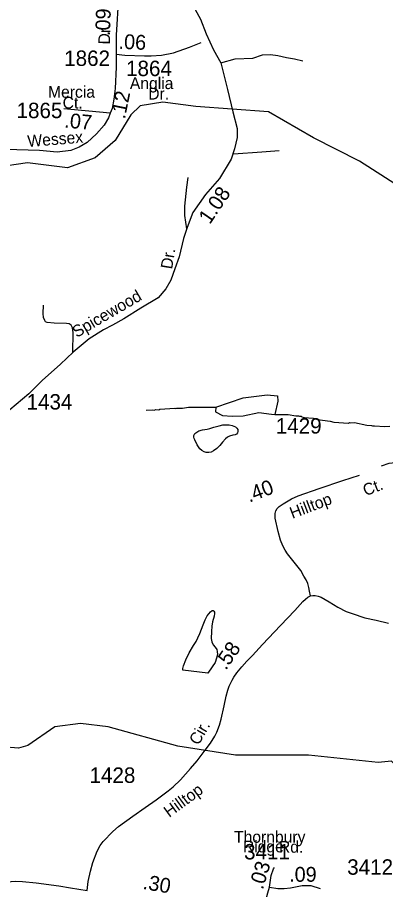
# Model space of a CAD drawing. Extents: x 1547597 to 1699558, y 810033 to 920809.
# Drawn here: x 1597844 to 1600829, y 866479 to 873547 of the extents above; entities that cross this region are included whole.
import ezdxf

# ---------------------------------------------------------------- set-up
doc = ezdxf.new("R2010")
doc.units = 0
for name, color, linetype in [('Exist Hydrographic Creek Single Shore', 7, 'Continuous'), ('Exist Hydrographic Misc Water Feature', 7, 'Continuous'), ('Exist Road Non-System Type 51', 7, 'Continuous'), ('Exist Road Secondary Mileage Hundredths English Label', 7, 'Continuous'), ('Exist Road Secondary Type 51 Attributed', 7, 'Continuous'), ('Exist Road Secondary Type 51 Label', 7, 'Continuous'), ('Exist Road Secondary Type 51 Number Label', 7, 'Continuous')]:
    doc.layers.add(name, color=color, linetype=linetype)

msp = doc.modelspace()

# ---------------------------------------------------------------- linework, layer by layer
at = {"layer": 'Exist Hydrographic Creek Single Shore'}
msp.add_lwpolyline([(1601203.8, 872030.5), (1601038.7, 872110.7), (1600617.6, 872382), (1600244.6, 872570), (1599879.6, 872782.4), (1599289.7, 872825.8), (1599022.6, 872860.8), (1598839.6, 872831.7), (1598763.6, 872757.7), (1598635.7, 872550.2), (1598474.6, 872409.1), (1598248.6, 872328.3), (1597924.6, 872367.6), (1597665.7, 872330.2)], dxfattribs=at)
at = {"layer": 'Exist Hydrographic Misc Water Feature'}
for points in [[(1599452.8, 870387.8), (1599673.4, 870463.7), (1599869.6, 870488.2), (1599952, 870481.5), (1599954.3, 870436.9), (1599932, 870329.8)], [(1598887.5, 870363.6), (1598935.5, 870366.7), (1598951.4, 870364.5), (1598967.4, 870368.3), (1598991.4, 870367.9), (1598999.5, 870371.7), (1599119.6, 870379.7), (1599127.6, 870377.5), (1599135.6, 870381.4), (1599183.6, 870380.6), (1599231.6, 870387.8), (1599452.8, 870387.8), (1599450.6, 870349.9), (1599506.3, 870320.9), (1599586.5, 870314.2), (1599673.4, 870318.7), (1599801.5, 870346.1), (1599905.3, 870331.6), (1599932, 870329.8), (1600038.3, 870328.2), (1600102.1, 870319.2), (1600124.1, 870318.8), (1600130.1, 870314.7), (1600144, 870314.5), (1600150, 870310.3), (1600169.9, 870305.9), (1600241.7, 870298.8), (1600277.5, 870288.2), (1600381.3, 870274.5), (1600409.2, 870268), (1600529, 870259.9), (1600537, 870263.8), (1600545, 870261.6), (1600577, 870263.2), (1600676.7, 870241.5), (1600716.5, 870240.8), (1600724.5, 870236.6), (1600738.6, 870238.4), (1600824.4, 870232.9), (1600864.4, 870234.3)], [(1599298.4, 870187.1), (1599315.6, 870196), (1599344.1, 870204.2), (1599381.7, 870209.1), (1599404.4, 870215.8), (1599435.5, 870227.2), (1599479.6, 870236.8), (1599509.8, 870244), (1599531.8, 870244.8), (1599561.2, 870244.4), (1599586, 870240.4), (1599613.1, 870227.7), (1599624.3, 870218.5), (1599630.5, 870207.6), (1599632.5, 870191.5), (1599628.6, 870180.2), (1599619.4, 870169.7), (1599609.6, 870164.4), (1599590.9, 870160.3), (1599565, 870154.3), (1599548.3, 870145.9), (1599531, 870131.6), (1599507.1, 870105.6), (1599484.8, 870076.4), (1599462, 870054.6), (1599434.9, 870033.5), (1599414.9, 870023.6), (1599396.7, 870021.7), (1599375.3, 870021.4), (1599358.7, 870025.9), (1599338.3, 870036.9), (1599323.6, 870051.5), (1599301.4, 870082.9), (1599283.6, 870122.4), (1599277.3, 870133.7), (1599274.3, 870145.6), (1599275.5, 870160), (1599283.7, 870174.4), (1599298.4, 870187.1)], [(1599190.7, 868290.9), (1599209.5, 868339.8), (1599235.6, 868396.7), (1599272.6, 868456.3), (1599292.1, 868488.8), (1599307.9, 868519.4), (1599322.9, 868554.7), (1599350, 868624.4), (1599365.1, 868666), (1599383.7, 868698.5), (1599408.6, 868730), (1599423.2, 868740.8), (1599430.5, 868740.7), (1599436.8, 868736.1), (1599441.2, 868726), (1599442.9, 868715.1), (1599438.1, 868693.3), (1599425.8, 868648), (1599419.8, 868613.6), (1599416.7, 868569.1), (1599416, 868512.7), (1599421.1, 868486.2), (1599431.7, 868462.4), (1599447.8, 868442.2), (1599460.3, 868423.9), (1599464.7, 868407.5), (1599465.4, 868384.8), (1599459.5, 868354), (1599446.4, 868317.8), (1599424.2, 868282.6), (1599389, 868232.2), (1599185.8, 868257.4), (1599185.9, 868270.1), (1599190.7, 868290.9)], [(1601422.3, 867051.2), (1601292.4, 866991.2), (1601204.1, 867097.9), (1601097.6, 867304.5), (1601011, 867381.2), (1600878.1, 867519.7), (1600769.5, 867509.6), (1600203.6, 867568), (1599611.6, 867566.9), (1599145.6, 867642), (1598580.6, 867797.8), (1598356.6, 867825.4), (1598147.6, 867796.8), (1597928.6, 867647), (1597853.6, 867625.5), (1597719.6, 867634.8), (1597188.6, 867816.2)]]:
    msp.add_lwpolyline(points, dxfattribs=at)
at = {"layer": 'Exist Road Non-System Type 51'}
for points in [[(1598927.6, 873234.8), (1599013.4, 873241.4), (1599109.4, 873258.7), (1599239.8, 873305.5), (1599332.9, 873343.7)], [(1599494.1, 873179.7), (1599610.1, 873211.3), (1599752.4, 873216.6), (1599831.5, 873243), (1599897, 873246.4), (1599956.9, 873238), (1600026.6, 873221.9), (1600089.9, 873211.3), (1600158.4, 873195.5)], [(1599596.7, 872441.6), (1599825.5, 872459), (1599967.4, 872467.9)], [(1599216.4, 871833.6), (1599202.2, 871942), (1599202.1, 872016.4), (1599217.5, 872172.2), (1599228.1, 872250)], [(1598293, 870832.4), (1598294.5, 870994.2), (1598290.8, 871030.3), (1598280.9, 871052.3), (1598263.5, 871063.3), (1598243.1, 871066.7), (1598141.1, 871069.6), (1598085.2, 871073.9), (1598072.1, 871080.8), (1598065.3, 871090.1), (1598055.2, 871115.2), (1598051.9, 871148.2), (1598054.4, 871216.2)], [(1600797.6, 869912), (1600859.7, 869935.5), (1600907.6, 869939.2), (1600949.5, 869932.7), (1601003.3, 869904.4), (1601062.7, 869842), (1601099.5, 869789.5), (1601201, 869644.8), (1601248.6, 869596.4), (1601304.4, 869571.9), (1601420.2, 869550.9), (1601543.8, 869526)]]:
    msp.add_lwpolyline(points, dxfattribs=at)
at = {"layer": 'Exist Road Secondary Type 51 Attributed'}
msp.add_line((1598597.2, 872772.1), (1598218.8, 872806.6), dxfattribs=at)
for points in [[(1598671.5, 873753.2), (1598663.8, 873712.7), (1598643.8, 873402), (1598644.6, 873248.1)], [(1599285.9, 873611.7), (1599328.7, 873531.7), (1599374.3, 873414.6), (1599434.3, 873283.3), (1599494.1, 873179.7), (1599548.2, 872963.8), (1599591.2, 872781.8), (1599625.5, 872647.6), (1599625.5, 872573.4), (1599605.5, 872482), (1599577, 872399.2), (1599482.8, 872242.1), (1599368.6, 872112.2), (1599265.9, 871966.6), (1599220.2, 871843.8), (1599191.7, 871755.3), (1599154.6, 871605.6), (1599120.4, 871508.6), (1599089, 871417.2), (1599046.2, 871348.6), (1598986.2, 871274.4), (1598843.8, 871189.8), (1598707.2, 871104.9), (1598614.6, 871051.6), (1598542.5, 871016.2), (1598425.9, 870943.3), (1598295, 870834.3), (1598192.4, 870737.3), (1598043.4, 870604.5), (1597937.3, 870497.5), (1597783.2, 870366.9)], [(1598644.6, 873248.1), (1598643.7, 873144.2), (1598636.2, 872972.3), (1598625.6, 872884.4), (1598610.9, 872808.5), (1598597.2, 872772.1)], [(1598644.6, 873248.1), (1598715.6, 873241.9), (1598873.8, 873234.8), (1598927.6, 873234.8)], [(1598597.2, 872772.1), (1598582.3, 872732.8), (1598545.9, 872673.1), (1598485.5, 872603.7), (1598408.8, 872534.4), (1598344.6, 872494.9), (1598276.4, 872467.5), (1598166.5, 872454.3), (1598023.1, 872467.6), (1597839.2, 872474.1), (1597667, 872475.8), (1597532, 872475.8), (1597286.4, 872475.8), (1597151.1, 872476.7)], [(1600220.8, 868859.2), (1600213.7, 868897.9), (1600208, 868927.9), (1600199.2, 868958.3), (1600186, 868988.2), (1600167.5, 869019.3), (1600141, 869065.5), (1600034.5, 869200.8), (1600014.2, 869230.7), (1599995.7, 869264.6), (1599977.6, 869309.6), (1599958.2, 869379.6), (1599934, 869488), (1599934, 869525.4), (1599939.7, 869547), (1599949.9, 869567.7), (1599965.7, 869583.1), (1599999.2, 869606.2), (1600065.7, 869645.9), (1600119.9, 869670.1), (1600291.2, 869730), (1600482.9, 869794.7), (1600617.2, 869836.6)], [(1598410.4, 866470.9), (1598416.6, 866544), (1598435.5, 866629.3), (1598454.5, 866698.9), (1598489.7, 866788.9), (1598513.9, 866835.2), (1598539, 866869.1), (1598617.4, 866949.5), (1598664.6, 866989.1), (1598779.1, 867073.9), (1598879.1, 867143.3), (1598968.9, 867205.4), (1599067.6, 867278.7), (1599106.4, 867312.2), (1599165.4, 867367.9), (1599247.8, 867459.6), (1599300.6, 867523.2), (1599367.1, 867607.8), (1599409.4, 867664.4), (1599444.7, 867721.6), (1599460.1, 867754), (1599482.1, 867812.2), (1599495.3, 867860.2), (1599520.4, 867968.3), (1599537.2, 868045.8), (1599550.8, 868095.4), (1599560.9, 868126.7), (1599584.7, 868176.2), (1599599.3, 868201.3), (1599624.4, 868235.7), (1599663.1, 868282.8), (1599704.5, 868329.5), (1599749, 868376.4), (1599832.3, 868464.9), (1599976.3, 868619.3), (1600093, 868740.9), (1600158.7, 868812.7), (1600179.8, 868833.2), (1600198.3, 868848.2), (1600220.8, 868859.2)], [(1600220.8, 868859.2), (1600238.8, 868862.7), (1600259.5, 868862.9), (1600282.9, 868857.9), (1600305.8, 868847.7), (1600372.7, 868809.4), (1600442.8, 868766.5), (1600510.6, 868733.4), (1600558.6, 868714.9), (1600662.1, 868682.3), (1600753, 868662), (1600852, 868637.6)], [(1599887.4, 866498), (1599901.3, 866593.4), (1599919.9, 866647), (1599927.8, 866657.2)], [(1596916.7, 865930.2), (1596990.7, 866002.7), (1597068.9, 866076.3), (1597119.8, 866133.3), (1597185.9, 866198.9), (1597305.7, 866313.9), (1597329, 866335.5), (1597422, 866409.5), (1597456.8, 866434.1), (1597509.2, 866464.1), (1597553.2, 866485.4), (1597646.6, 866517.5), (1597706.1, 866532.8), (1597761.6, 866541.2), (1597794.2, 866544.2), (1597831.6, 866545.6), (1597885.4, 866543.6), (1597995.5, 866533.5), (1598178.7, 866508.3), (1598275.2, 866493.1), (1598410.4, 866470.9)], [(1599857, 866207.4), (1599852.5, 866283.8), (1599859.5, 866390.9), (1599873.4, 866451.4), (1599887.4, 866498)], [(1599887.4, 866498), (1599954.8, 866486.3), (1600006, 866486.3), (1600059.5, 866493.3), (1600152.5, 866511.9), (1600224.6, 866511.9), (1600299, 866488.7)]]:
    msp.add_lwpolyline(points, dxfattribs=at)

# ---------------------------------------------------------------- texts
at = {"layer": 'Exist Road Secondary Mileage Hundredths English Label'}
for s, rotation, p in [('.09', 88.15431, (1598594.3, 873394.7)), ('.06', 357.44429, (1598662.1, 873293.5)), ('.12', 78.31745, (1598714.7, 872718.5)), ('.07', 354.79433, (1598220.7, 872655.2)), ('1.08', 56.04339, (1599403.9, 871864.3)), ('.40', 20.84629, (1599724.3, 869614.3)), ('.58', 55.73468, (1599534.3, 868251)), ('.03', 73.28146, (1599833.6, 866472.9)), ('.09', 0.00002, (1600047.4, 866542.2)), ('.30', 350.07994, (1598855.8, 866485.1))]:
    msp.add_text(s, height=120, rotation=rotation, dxfattribs=at).set_placement(p)
at = {"layer": 'Exist Road Secondary Type 51 Label'}
for s, rotation, p in [('Dr.', 89.10342, (1598594.7, 873327)), ('Wessex', 4.59887, (1597928.7, 872496.3)), ('Dr.', 80.89356, (1599098.1, 871502.4)), ('Spicewood', 30.27024, (1598324.4, 870948.8)), ('Ct.', 21.31684, (1600667.6, 869666.1)), ('Hilltop', 20.84618, (1600073.5, 869482.3)), ('Cir.', 59.75972, (1599311.7, 867642.3)), ('Hilltop', 36.21094, (1599074.3, 867059.1))]:
    msp.add_text(s, height=95, rotation=rotation, dxfattribs=at).set_placement(p)
for s, p in [('Anglia', (1598755.7, 872966.2)), ('Mercia', (1598091.8, 872896.1)), ('Dr.', (1598904.5, 872881.5)), ('Ct.', (1598210.4, 872808.4)), ('Thornbury', (1599600.5, 866858.3)), ('Ridge', (1599672.4, 866780.4)), ('Rd.', (1599964.4, 866777.5))]:
    msp.add_text(s, height=95, dxfattribs=at).set_placement(p)
at = {"layer": 'Exist Road Secondary Type 51 Number Label'}
for s, p in [('1862', (1598222.9, 873153.8)), ('1864', (1598724.8, 873071.3)), ('1865', (1597836.6, 872730.7)), ('1434', (1597917.8, 870369.3)), ('1429', (1599938.8, 870174.4)), ('1428', (1598428.5, 867343.5)), ('3411', (1599681.9, 866722.8)), ('3412', (1600518.3, 866599.1))]:
    msp.add_text(s, height=125, dxfattribs=at).set_placement(p)

doc.saveas('drawing.dxf')
